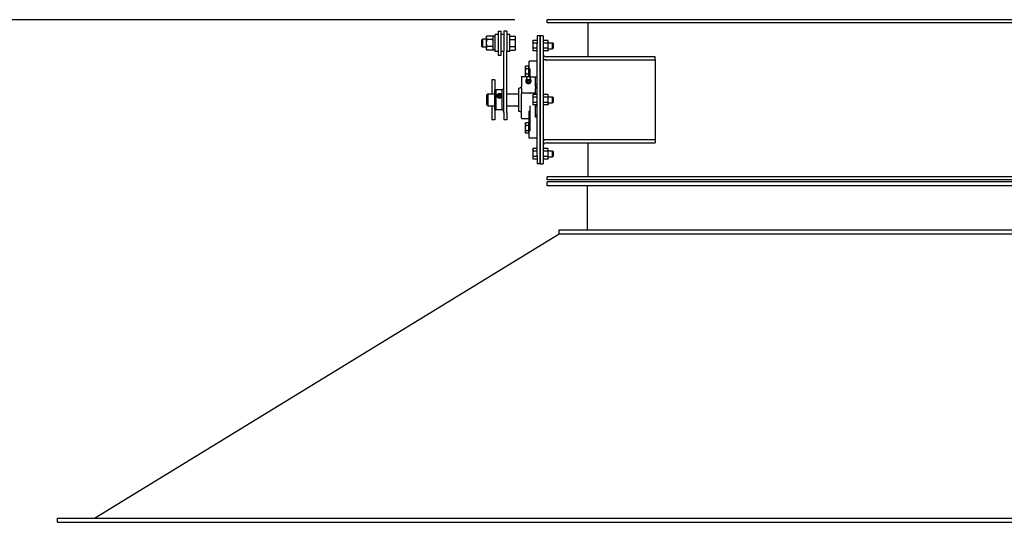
# Model space of a CAD drawing. Header units: inches. Extents: x 5 to 1128, y -85 to 748.
# Tile 295 of 656: x 138 to 199, y 444 to 475. Entities that reach past the tile are written whole.
import ezdxf

# ---------------------------------------------------------------- set-up
doc = ezdxf.new("R2010")
doc.units = ezdxf.units.IN
doc.header["$LTSCALE"] = 32
doc.header["$MEASUREMENT"] = 0
doc.layers.add('Dimension (ANSI)', color=7, linetype='Continuous', lineweight=25)
doc.layers.add('Visible (ANSI)', color=7, linetype='Continuous', lineweight=30)
doc.styles.add('Note Text (ANSI)', font='tahoma.ttf')
doc.dimstyles.new('SB Fraction-16 (ANSI)', dxfattribs={"dimscale": 32, "dimtxt": 0.125, "dimasz": 0.098425, "dimexe": 0.125, "dimexo": 0.0625, "dimgap": 0.031496, "dimtad": 0, "dimtih": 1, "dimtoh": 1, "dimdec": 4, "dimrnd": 1e-08, "dimzin": 0, "dimdsep": 46, "dimlunit": 5, "dimtxsty": 'Note Text (ANSI)', "dimcen": 0.09, "dimdle": 0.393701, "dimclrd": 256, "dimclre": 256, "dimclrt": 256, "dimadec": 0, "dimazin": 3, "dimtfac": 0.96, "dimtofl": 0, "dimtmove": 0, "dimatfit": 3, "dimfxl": 1, "dimfrac": 2, "dimtolj": 1, "dimtzin": 12, "dimlwd": -1, "dimlwe": -1, "dimarcsym": 0})

# ---------------------------------------------------------------- blocks, each defined once
blk = doc.blocks.new('*D16')
at = {"layer": 'Defpoints', "color": 0, "transparency": 16777216}
for p in [(170.807, 474.984), (79.917, 156.272), (130.87, 156.272)]:
    blk.add_point(p, dxfattribs=at)
at = {"layer": 'Dimension (ANSI)', "transparency": 16777216}
for p, q in [((168.807, 474.984), (75.917, 474.984)), ((79.917, 471.834), (79.917, 330.661)), ((79.917, 159.422), (79.917, 323.595)), ((128.87, 156.272), (75.917, 156.272))]:
    blk.add_line(p, q, dxfattribs=at)
for points in [[(79.392, 471.834), (80.442, 471.834), (79.917, 474.984)], [(79.392, 159.422), (80.442, 159.422), (79.917, 156.272)]]:
    blk.add_solid(points, dxfattribs=at)
at = {"layer": 'Dimension (ANSI)', "transparency": 16777216, "insert": (67.714, 329.653), "char_height": 4, "attachment_point": 1, "style": 'Note Text (ANSI)'}
blk.add_mtext('\\A1;318 11/16', dxfattribs=at)

msp = doc.modelspace()

# ---------------------------------------------------------------- linework, layer by layer
at = {"layer": 'Visible (ANSI)'}
for p, q in [((230.30726, 474.98367), (170.80726, 474.98367)), ((170.80726, 474.79617), (170.80726, 474.98367)), ((230.30726, 474.79617), (170.80726, 474.79617)), ((173.36976, 472.67117), (173.36976, 474.79617)), ((167.75526, 474.2692), (167.75526, 472.7692)), ((167.75526, 474.2692), (167.94276, 474.2692)), ((167.94276, 472.7692), (167.94276, 474.2692)), ((168.11976, 474.2692), (168.11976, 473.04456)), ((168.30726, 474.2692), (168.11976, 474.2692)), ((168.30726, 474.2692), (168.30726, 473.04456)), ((166.73426, 473.72201), (166.78003, 473.7692)), ((166.73426, 473.31639), (166.73426, 473.72201)), ((166.78003, 473.7692), (166.78003, 473.2692)), ((167.01526, 473.7692), (166.78003, 473.7692)), ((167.01526, 473.8942), (167.04835, 473.95151)), ((167.01526, 473.8942), (167.01526, 473.84449)), ((167.01526, 473.84449), (167.01526, 473.52027)), ((167.01526, 473.52027), (167.01526, 473.19498)), ((167.41977, 473.95221), (167.04876, 473.95221)), ((167.41977, 473.73677), (167.04876, 473.73677)), ((167.45326, 473.8942), (167.42018, 473.95151)), ((167.45326, 473.0847), (167.45326, 473.9537)), ((167.57826, 473.9537), (167.45326, 473.9537)), ((167.57826, 472.9877), (167.57826, 474.0507)), ((167.75526, 474.0507), (167.57826, 474.0507)), ((168.11976, 474.0507), (167.94276, 474.0507)), ((168.48426, 474.0507), (168.30726, 474.0507)), ((168.48426, 472.9877), (168.48426, 474.0507)), ((168.48426, 473.95221), (168.81477, 473.95221)), ((168.48426, 473.73677), (168.81477, 473.73677)), ((168.84826, 473.8942), (168.81518, 473.95151)), ((168.84826, 473.84449), (168.84826, 473.8942)), ((168.84826, 473.52027), (168.84826, 473.84449)), ((168.84826, 473.19498), (168.84826, 473.52027)), ((169.91426, 473.63967), (169.93936, 473.68314)), ((169.91426, 473.63967), (169.92561, 473.65933)), ((169.91426, 473.63967), (169.91426, 473.60202)), ((169.91426, 473.63967), (169.91426, 473.57654)), ((169.91426, 473.60202), (169.91426, 473.35867)), ((169.91426, 473.57654), (169.91426, 473.31392)), ((170.18226, 473.68314), (169.93936, 473.68314)), ((170.18226, 473.5209), (169.93936, 473.5209)), ((170.36976, 473.98367), (170.18226, 473.98367)), ((170.18226, 473.98367), (170.18226, 473.48367)), ((170.36976, 473.98367), (170.36976, 473.48367)), ((170.36976, 473.48367), (170.36976, 473.98367)), ((170.55726, 473.98367), (170.36976, 473.98367)), ((170.55726, 473.98367), (170.55726, 473.48367)), ((170.55726, 473.64017), (170.58241, 473.68372)), ((170.86112, 473.68372), (170.58241, 473.68372)), ((170.86112, 473.52119), (170.58241, 473.52119)), ((170.88626, 473.64017), (170.86112, 473.68372)), ((170.88626, 473.60246), (170.88626, 473.64017)), ((170.88626, 473.35867), (170.88626, 473.60246)), ((170.88626, 473.54617), (171.1451, 473.54617)), ((171.1451, 473.17117), (171.1451, 473.54617)), ((171.18227, 473.50783), (171.1451, 473.54617)), ((171.18227, 473.50783), (171.18227, 473.20951)), ((166.73426, 473.31639), (166.78003, 473.2692)), ((167.01526, 473.2692), (166.78003, 473.2692)), ((167.01526, 473.19498), (167.01526, 473.1442)), ((167.01526, 473.1442), (167.04835, 473.0869)), ((167.41977, 473.30376), (167.04876, 473.30376)), ((167.41977, 473.08619), (167.04876, 473.08619)), ((167.45326, 473.1442), (167.42018, 473.0869)), ((167.57826, 473.0847), (167.45326, 473.0847)), ((167.75526, 472.9877), (167.57826, 472.9877)), ((168.11976, 472.9877), (167.94276, 472.9877)), ((168.11976, 469.1926), (168.11976, 473.04456)), ((168.30726, 469.1926), (168.30726, 473.04456)), ((168.48426, 472.9877), (168.30726, 472.9877)), ((168.48426, 473.30376), (168.81477, 473.30376)), ((168.48426, 473.08619), (168.81477, 473.08619)), ((168.84826, 473.1442), (168.81518, 473.0869)), ((168.84826, 473.1442), (168.84826, 473.19498)), ((169.91426, 473.35867), (169.91426, 473.11532)), ((169.91426, 473.31392), (169.91426, 473.09605)), ((169.91426, 473.11532), (169.91426, 473.07767)), ((169.91426, 473.09605), (169.91426, 473.07767)), ((169.91426, 473.07767), (169.93936, 473.0342)), ((169.91426, 473.07767), (169.92561, 473.05801)), ((170.18226, 473.19643), (169.93936, 473.19643)), ((170.18226, 473.0342), (169.93936, 473.0342)), ((170.18226, 466.48367), (170.18226, 473.48367)), ((170.36976, 466.48367), (170.36976, 473.48367)), ((170.36976, 473.48367), (170.36976, 466.48367)), ((170.55726, 473.48367), (170.55726, 466.48367)), ((170.55726, 473.07717), (170.58241, 473.03362)), ((170.86112, 473.19615), (170.58241, 473.19615)), ((170.86112, 473.03362), (170.58241, 473.03362)), ((170.88626, 473.07717), (170.86112, 473.03362)), ((170.88626, 473.11488), (170.88626, 473.35867)), ((170.88626, 473.17117), (171.1451, 473.17117)), ((170.88626, 473.07717), (170.88626, 473.11488)), ((171.18227, 473.20951), (171.1451, 473.17117)), ((167.75526, 472.7692), (167.94276, 472.7692)), ((169.68226, 471.94772), (169.68226, 472.38992)), ((170.18226, 472.38992), (169.68226, 472.38992)), ((170.74476, 472.48367), (170.55726, 472.48367)), ((177.55922, 472.67117), (170.74476, 472.67117)), ((170.74476, 472.48367), (177.55922, 472.48367)), ((177.55922, 472.48367), (177.55922, 472.67117)), ((177.55922, 472.48367), (177.55922, 467.48367)), ((169.44788, 472.03054), (169.473, 472.07405)), ((169.44788, 472.03054), (169.44788, 471.99286)), ((169.44788, 471.99286), (169.44788, 471.74929)), ((169.44788, 471.74929), (169.44788, 471.50572)), ((169.65726, 472.07405), (169.473, 472.07405)), ((169.65726, 471.91167), (169.473, 471.91167)), ((169.65726, 472.07405), (169.65726, 471.91167)), ((169.65726, 472.00242), (169.68226, 472.00242)), ((169.65726, 471.91167), (169.65726, 471.58691)), ((169.68226, 471.94772), (169.68226, 471.91363)), ((169.68226, 471.43512), (169.68226, 471.91363)), ((169.68226, 471.91363), (169.73226, 471.91363)), ((169.73226, 471.91363), (169.73226, 471.4167)), ((167.36976, 471.23367), (167.36976, 470.35867)), ((167.55726, 471.23367), (167.36976, 471.23367)), ((167.55726, 471.23367), (167.55726, 470.5936)), ((169.21351, 471.38836), (169.21351, 471.41765)), ((169.57943, 471.41765), (169.21351, 471.41765)), ((169.21351, 471.38836), (169.21351, 470.82268)), ((169.44788, 471.50572), (169.44788, 471.46804)), ((169.44788, 471.46804), (169.473, 471.42453)), ((169.65726, 471.58691), (169.473, 471.58691)), ((169.58919, 471.42453), (169.473, 471.42453)), ((169.51009, 471.05797), (169.51009, 471.12408)), ((169.57151, 471.41016), (169.54213, 471.37786)), ((169.64789, 471.00171), (169.64789, 471.06783)), ((169.65726, 471.58691), (169.65726, 471.43962)), ((169.65726, 471.49617), (169.68226, 471.49617)), ((169.73226, 471.41765), (169.71635, 471.41765)), ((169.72427, 471.41016), (169.75365, 471.37786)), ((169.73226, 471.4167), (170.18226, 471.4167)), ((169.78568, 471.05797), (169.78568, 471.12408)), ((170.08226, 471.41654), (170.08226, 471.38836)), ((170.08226, 471.41654), (170.18226, 471.41654)), ((170.08226, 470.82268), (170.08226, 471.38836)), ((167.55726, 470.5936), (167.61351, 470.60867)), ((167.55726, 469.37374), (167.55726, 470.5936)), ((167.61351, 470.60867), (167.61351, 469.35867)), ((167.99797, 470.60867), (167.61351, 470.60867)), ((167.99797, 470.60867), (168.11976, 470.70554)), ((167.99797, 470.23897), (167.99797, 470.60867)), ((169.05726, 469.24942), (169.05726, 470.71792)), ((169.21351, 470.68126), (169.21351, 470.82268)), ((169.21351, 470.68126), (169.21351, 470.35258)), ((170.18226, 470.92104), (170.08226, 470.92104)), ((170.08226, 470.82268), (170.08226, 470.68126)), ((170.08226, 470.39235), (170.08226, 470.68126)), ((167.05726, 470.29617), (167.11976, 470.35867)), ((167.05726, 469.67117), (167.05726, 470.29617)), ((167.11976, 470.35867), (167.11976, 469.60867)), ((167.11976, 470.35867), (167.55726, 470.35867)), ((167.78439, 470.2675), (167.83851, 470.29602)), ((167.78439, 470.21045), (167.78439, 470.2675)), ((167.83851, 470.26411), (167.78439, 470.23559)), ((167.83851, 470.18193), (167.78439, 470.21045)), ((167.83851, 470.29602), (167.83851, 470.26411)), ((167.83851, 470.29602), (167.89264, 470.2675)), ((167.89264, 470.23559), (167.83851, 470.26411)), ((167.89264, 470.21045), (167.83851, 470.18193)), ((167.89264, 470.2675), (167.89264, 470.21045)), ((167.99797, 469.35867), (167.99797, 470.23897)), ((168.30726, 470.35867), (169.05726, 470.35867)), ((169.21351, 468.84617), (169.21351, 470.35258)), ((169.73226, 470.39174), (169.26351, 470.39174)), ((170.08226, 470.39235), (169.73226, 470.39235)), ((169.73226, 470.39235), (169.73226, 470.35148)), ((169.91426, 470.26467), (169.93936, 470.30814)), ((169.91426, 470.26467), (169.91426, 470.22702)), ((169.91426, 470.22702), (169.91426, 469.98367)), ((169.91426, 469.98367), (169.91426, 469.74032)), ((170.18226, 470.30814), (169.93936, 470.30814)), ((170.18226, 470.1459), (169.93936, 470.1459)), ((170.18226, 469.82143), (169.93936, 469.82143)), ((170.08226, 470.35148), (170.08226, 470.39235)), ((170.08226, 470.35867), (170.18226, 470.35867)), ((170.08226, 470.35148), (170.08226, 470.30814)), ((170.55726, 470.26517), (170.58241, 470.30872)), ((170.86112, 470.30872), (170.58241, 470.30872)), ((170.86112, 470.14619), (170.58241, 470.14619)), ((170.86112, 469.82115), (170.58241, 469.82115)), ((170.88626, 470.26517), (170.86112, 470.30872)), ((170.88626, 470.22746), (170.88626, 470.26517)), ((170.88626, 469.98367), (170.88626, 470.22746)), ((170.88626, 470.17117), (171.1451, 470.17117)), ((170.88626, 469.73988), (170.88626, 469.98367)), ((171.1451, 469.79617), (171.1451, 470.17117)), ((171.18227, 470.13283), (171.1451, 470.17117)), ((171.18227, 469.83451), (171.1451, 469.79617)), ((171.18227, 470.13283), (171.18227, 469.83451)), ((167.05726, 469.67117), (167.11976, 469.60867)), ((167.11976, 469.60867), (167.55726, 469.60867)), ((167.36976, 469.60867), (167.36976, 468.73367)), ((167.55726, 469.37374), (167.55726, 468.73367)), ((167.55726, 469.37374), (167.61351, 469.35867)), ((167.99797, 469.35867), (167.61351, 469.35867)), ((167.99797, 469.35867), (168.11976, 469.2618)), ((168.30726, 469.60867), (169.05726, 469.60867)), ((169.73226, 469.26388), (169.68226, 469.26388)), ((169.68226, 468.05371), (169.68226, 469.26388)), ((169.73226, 469.61586), (169.73226, 468.05371)), ((169.91426, 469.74032), (169.91426, 469.70267)), ((169.91426, 469.70267), (169.93936, 469.6592)), ((170.18226, 469.6592), (169.93936, 469.6592)), ((170.08226, 469.6592), (170.08226, 469.61586)), ((170.08226, 468.8979), (170.08226, 469.61586)), ((170.08226, 469.60867), (170.18226, 469.60867)), ((170.55726, 469.70217), (170.58241, 469.65862)), ((170.86112, 469.65862), (170.58241, 469.65862)), ((170.88626, 469.70217), (170.86112, 469.65862)), ((170.88626, 469.79617), (171.1451, 469.79617)), ((170.88626, 469.70217), (170.88626, 469.73988)), ((167.55726, 468.73367), (167.36976, 468.73367)), ((168.11976, 469.1926), (168.11976, 468.73367)), ((168.30726, 468.73367), (168.11976, 468.73367)), ((168.30726, 469.1926), (168.30726, 468.73367)), ((169.68226, 468.79617), (169.26351, 468.79617)), ((170.18226, 469.0463), (170.08226, 469.0463)), ((170.18226, 468.8979), (170.08226, 468.8979)), ((169.44788, 468.49929), (169.473, 468.5428)), ((169.44788, 468.49929), (169.44788, 468.46161)), ((169.44788, 468.46161), (169.44788, 468.21804)), ((169.44788, 468.21804), (169.44788, 467.97447)), ((169.44788, 467.97447), (169.44788, 467.93679)), ((169.65726, 468.5428), (169.473, 468.5428)), ((169.65726, 468.38042), (169.473, 468.38042)), ((169.65726, 468.05566), (169.473, 468.05566)), ((169.65726, 468.5428), (169.65726, 468.38042)), ((169.65726, 468.47117), (169.68226, 468.47117)), ((169.65726, 468.38042), (169.65726, 468.05566)), ((169.65726, 468.05566), (169.65726, 467.89328)), ((169.73226, 468.05371), (169.68226, 468.05371)), ((169.68226, 468.05371), (169.68226, 468.01962)), ((169.68226, 467.57742), (169.68226, 468.01962)), ((169.44788, 467.93679), (169.473, 467.89328)), ((169.65726, 467.89328), (169.473, 467.89328)), ((169.65726, 467.96492), (169.68226, 467.96492)), ((170.18226, 467.57742), (169.68226, 467.57742)), ((170.74476, 467.48367), (170.55726, 467.48367)), ((177.55922, 467.48367), (170.74476, 467.48367)), ((177.55922, 467.48367), (177.55922, 467.29617)), ((169.91426, 466.88967), (169.93936, 466.93314)), ((169.91426, 466.88967), (169.92135, 466.90196)), ((169.91426, 466.88967), (169.91426, 466.85202)), ((169.91426, 466.88967), (169.91426, 466.8779)), ((169.91426, 466.8779), (169.91426, 466.67359)), ((169.91426, 466.85202), (169.91426, 466.60867)), ((170.18226, 466.93314), (169.93936, 466.93314)), ((170.18226, 466.7709), (169.93936, 466.7709)), ((170.55726, 466.89017), (170.58241, 466.93372)), ((170.86112, 466.93372), (170.58241, 466.93372)), ((170.86112, 466.77119), (170.58241, 466.77119)), ((170.74476, 467.29617), (177.55922, 467.29617)), ((170.88626, 466.89017), (170.86112, 466.93372)), ((170.88626, 466.85246), (170.88626, 466.89017)), ((170.88626, 466.60867), (170.88626, 466.85246)), ((170.88626, 466.79617), (171.1451, 466.79617)), ((171.1451, 466.42117), (171.1451, 466.79617)), ((171.18227, 466.75783), (171.1451, 466.79617)), ((171.18227, 466.75783), (171.18227, 466.45951)), ((173.36976, 465.17117), (173.36976, 467.29617)), ((169.91426, 466.67359), (169.91426, 466.40436)), ((169.91426, 466.60867), (169.91426, 466.36532)), ((169.91426, 466.40436), (169.91426, 466.32767)), ((169.91426, 466.36532), (169.91426, 466.32767)), ((169.91426, 466.32767), (169.93936, 466.2842)), ((169.91426, 466.32767), (169.92135, 466.31538)), ((170.18226, 466.44643), (169.93936, 466.44643)), ((170.18226, 466.2842), (169.93936, 466.2842)), ((170.18226, 466.48367), (170.18226, 465.98367)), ((170.36976, 466.48367), (170.36976, 465.98367)), ((170.36976, 465.98367), (170.36976, 466.48367)), ((170.55726, 466.48367), (170.55726, 465.98367)), ((170.55726, 466.32717), (170.58241, 466.28362)), ((170.86112, 466.44615), (170.58241, 466.44615)), ((170.86112, 466.28362), (170.58241, 466.28362)), ((170.88626, 466.32717), (170.86112, 466.28362)), ((170.88626, 466.36488), (170.88626, 466.60867)), ((170.88626, 466.42117), (171.1451, 466.42117)), ((170.88626, 466.32717), (170.88626, 466.36488)), ((171.18227, 466.45951), (171.1451, 466.42117)), ((170.36976, 465.98367), (170.18226, 465.98367)), ((170.36976, 465.98367), (170.55726, 465.98367)), ((230.30726, 465.17117), (170.80726, 465.17117)), ((170.80726, 464.98367), (170.80726, 465.17117)), ((230.30726, 464.98367), (170.80726, 464.98367)), ((230.30726, 464.85867), (170.80726, 464.85867)), ((170.80726, 464.60867), (170.80726, 464.85867)), ((230.30726, 464.60867), (170.80726, 464.60867)), ((173.30726, 464.60867), (173.30726, 461.85867)), ((171.55726, 461.85867), (229.55726, 461.85867)), ((171.55726, 461.60867), (171.55726, 461.85867)), ((142.59025, 443.85867), (171.55726, 461.60867)), ((171.55726, 461.60867), (229.55726, 461.60867)), ((140.28226, 443.85867), (260.83226, 443.85867)), ((140.28226, 443.60867), (140.28226, 443.85867)), ((140.28226, 443.60867), (260.83226, 443.60867))]:
    msp.add_line(p, q, dxfattribs=at)
for centre, radius, start, end in [((170.74476, 472.85867), 0.1875, 180, 270), ((170.74476, 472.85867), 0.375, 240, 270), ((169.64789, 471.31305), 0.12795, 164.8655136, 234.9564643), ((169.64789, 471.31305), 0.12795, 305.0435357, 15.1344864), ((169.05726, 470.90542), 0.1875, 270, 326.4426902), ((169.05726, 469.06192), 0.1875, 33.5573098, 90), ((169.26351, 468.84617), 0.05, 180, 270), ((170.74476, 467.10867), 0.375, 90, 120), ((170.74476, 467.10867), 0.1875, 90, 180)]:
    msp.add_arc(centre, radius, start, end, dxfattribs=at)
for centre, major_axis, ratio, start_param, end_param in [((169.64789, 471.10552), (-0.15625, 0), 0.70710678, 5.79224464, 9.91571863), ((169.64789, 471.32976), (0.12575, 0), 0.70710678, 2.5699821, 6.85479586), ((169.64789, 471.18904), (-0.1378, 0), 0.70710678, 5.64637727, 6.28318531), ((169.64789, 471.18904), (-0.1378, 0), 0.70710678, 0, 1.04719755), ((169.64789, 471.26068), (-0.10433, 0), 0.70710678, 0.78949219, 2.35210046), ((169.64789, 471.18904), (-0.1378, 0), 0.70710678, 1.04719755, 2.0943951), ((169.64789, 471.18904), (0.1378, 0), 0.70710678, 5.23598776, 6.28318531), ((169.64789, 471.18904), (0.1378, 0), 0.70710678, 0, 0.63680804), ((169.64789, 471.08342), (-0.125, 0), 0.70710678, 0.50126686, 2.6403258), ((167.83851, 470.23611), (-0.15625, 0), 0.91276355, 5.6421252, 6.27312752), ((167.83851, 470.23611), (0.15625, 0), 0.91276355, 0.6410601, 2.50053255), ((167.83851, 470.23611), (-0.15625, 0), 0.91276355, 0.6410601, 2.50053255), ((167.83851, 470.23611), (0.15625, 0), 0.91276355, 0.01005779, 0.6410601)]:
    msp.add_ellipse(centre, major_axis=major_axis, ratio=ratio, start_param=start_param, end_param=end_param, dxfattribs=at)
msp.add_ellipse((167.83851, 470.23897), major_axis=(0.1232, 0), ratio=0.91276355, dxfattribs=at)
for points, weights in [([(167.04876, 473.95221), (167.01526, 473.89449), (167.01526, 473.84449)], [1, 1.0379548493, 1]), ([(167.01526, 473.84449), (167.01526, 473.7945), (167.04876, 473.73677)], [1, 1.0379548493, 1]), ([(167.04876, 473.73677), (167.01526, 473.62075), (167.01526, 473.52027)], [1, 1.0379548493, 1]), ([(167.01526, 473.52027), (167.01526, 473.41979), (167.04876, 473.30376)], [1, 1.0379548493, 1]), ([(167.45326, 473.84449), (167.45326, 473.89449), (167.41977, 473.95221)], [1, 1.0379548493, 1]), ([(167.41977, 473.73677), (167.45326, 473.7945), (167.45326, 473.84449)], [1, 1.0379548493, 1]), ([(167.45326, 473.52027), (167.45326, 473.62075), (167.41977, 473.73677)], [1, 1.0379548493, 1]), ([(167.41977, 473.30376), (167.45326, 473.41979), (167.45326, 473.52027)], [1, 1.0379548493, 1]), ([(168.84826, 473.84449), (168.84826, 473.89449), (168.81477, 473.95221)], [1, 1.0379548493, 1]), ([(168.81477, 473.73677), (168.84826, 473.7945), (168.84826, 473.84449)], [1, 1.0379548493, 1]), ([(168.84826, 473.52027), (168.84826, 473.62075), (168.81477, 473.73677)], [1, 1.0379548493, 1]), ([(168.81477, 473.30376), (168.84826, 473.41979), (168.84826, 473.52027)], [1, 1.0379548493, 1]), ([(169.93936, 473.68314), (169.91426, 473.63967), (169.91426, 473.60202)], [1, 1.0379548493, 1]), ([(169.91426, 473.60202), (169.91426, 473.56438), (169.93936, 473.5209)], [1, 1.0379548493, 1]), ([(169.91426, 473.57778), (169.91426, 473.57716), (169.91426, 473.57654)], [1.00093926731, 1.00047559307, 1]), ([(169.91426, 473.57654), (169.91426, 473.57592), (169.91426, 473.5753)], [1, 1.00047559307, 1.00093926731]), ([(169.93936, 473.5209), (169.91426, 473.43396), (169.91426, 473.35867)], [1, 1.0379548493, 1]), ([(169.92561, 473.65933), (169.92583, 473.65972), (169.92606, 473.6601)], [1.01656991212, 1.01639190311, 1.01620073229]), ([(170.58241, 473.68372), (170.55726, 473.64017), (170.55726, 473.60246)], [1, 1.0379548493, 1]), ([(170.55726, 473.60246), (170.55726, 473.56474), (170.58241, 473.52119)], [1, 1.0379548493, 1]), ([(170.58241, 473.52119), (170.55726, 473.4341), (170.55726, 473.35867)], [1, 1.0379548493, 1]), ([(170.88626, 473.60246), (170.88626, 473.64017), (170.86112, 473.68372)], [1, 1.0379548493, 1]), ([(170.86112, 473.52119), (170.88626, 473.56474), (170.88626, 473.60246)], [1, 1.0379548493, 1]), ([(170.88626, 473.35867), (170.88626, 473.4341), (170.86112, 473.52119)], [1, 1.0379548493, 1]), ([(167.04876, 473.30376), (167.01526, 473.24546), (167.01526, 473.19498)], [1, 1.0379548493, 1]), ([(167.01526, 473.19498), (167.01526, 473.14449), (167.04876, 473.08619)], [1, 1.0379548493, 1]), ([(167.04876, 473.08619), (167.04855, 473.08654), (167.04835, 473.0869)], [1, 1.00022313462, 1.00044364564]), ([(167.45326, 473.19498), (167.45326, 473.24546), (167.41977, 473.30376)], [1, 1.0379548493, 1]), ([(167.41977, 473.08619), (167.45326, 473.14449), (167.45326, 473.19498)], [1, 1.0379548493, 1]), ([(167.42018, 473.0869), (167.41997, 473.08654), (167.41977, 473.08619)], [1.00044364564, 1.00022313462, 1]), ([(168.84826, 473.19498), (168.84826, 473.24546), (168.81477, 473.30376)], [1, 1.0379548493, 1]), ([(168.81477, 473.08619), (168.84826, 473.14449), (168.84826, 473.19498)], [1, 1.0379548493, 1]), ([(168.81518, 473.0869), (168.81497, 473.08654), (168.81477, 473.08619)], [1.00044364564, 1.00022313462, 1]), ([(169.91426, 473.35867), (169.91426, 473.28338), (169.93936, 473.19643)], [1, 1.0379548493, 1]), ([(169.91426, 473.31585), (169.91426, 473.31488), (169.91426, 473.31392)], [1.00093926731, 1.00047559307, 1]), ([(169.91426, 473.31392), (169.91426, 473.31295), (169.91426, 473.31198)], [1, 1.00047559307, 1.00093926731]), ([(169.93936, 473.19643), (169.91426, 473.15296), (169.91426, 473.11532)], [1, 1.0379548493, 1]), ([(169.91426, 473.11532), (169.91426, 473.07767), (169.93936, 473.0342)], [1, 1.0379548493, 1]), ([(169.91426, 473.09674), (169.91426, 473.09639), (169.91426, 473.09605)], [1.00093926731, 1.00047559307, 1]), ([(169.91426, 473.09605), (169.91426, 473.0957), (169.91426, 473.09535)], [1, 1.00047559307, 1.00093926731]), ([(169.92517, 473.05878), (169.92561, 473.05801), (169.92606, 473.05724)], [1.01691288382, 1.01658314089, 1.01620073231]), ([(170.55726, 473.35867), (170.55726, 473.28324), (170.58241, 473.19615)], [1, 1.0379548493, 1]), ([(170.58241, 473.19615), (170.55726, 473.1526), (170.55726, 473.11488)], [1, 1.0379548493, 1]), ([(170.55726, 473.11488), (170.55726, 473.07717), (170.58241, 473.03362)], [1, 1.0379548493, 1]), ([(170.86112, 473.19615), (170.88626, 473.28324), (170.88626, 473.35867)], [1, 1.0379548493, 1]), ([(170.88626, 473.11488), (170.88626, 473.1526), (170.86112, 473.19615)], [1, 1.0379548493, 1]), ([(170.86112, 473.03362), (170.88626, 473.07717), (170.88626, 473.11488)], [1, 1.0379548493, 1]), ([(169.473, 472.07405), (169.44788, 472.03054), (169.44788, 471.99286)], [1, 1.0379548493, 1]), ([(169.44788, 471.99286), (169.44788, 471.95518), (169.473, 471.91167)], [1, 1.0379548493, 1]), ([(169.473, 471.91167), (169.44788, 471.82466), (169.44788, 471.74929)], [1, 1.0379548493, 1]), ([(169.44788, 471.74929), (169.44788, 471.67393), (169.473, 471.58691)], [1, 1.0379548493, 1]), ([(169.473, 471.58691), (169.44788, 471.54341), (169.44788, 471.50572)], [1, 1.0379548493, 1]), ([(169.44788, 471.50572), (169.44788, 471.46804), (169.473, 471.42453)], [1, 1.0379548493, 1]), ([(169.51009, 471.23659), (169.52328, 471.24508), (169.53544, 471.25201)], [1, 1.0132325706, 1.01723833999]), ([(169.51009, 471.18904), (169.51009, 471.21515), (169.51009, 471.23659)], [1, 1.0379548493, 1]), ([(169.51009, 471.12408), (169.51009, 471.16293), (169.51009, 471.18904)], [1, 1.0379548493, 1]), ([(169.57899, 471.10466), (169.54701, 471.11771), (169.51009, 471.12408)], [1, 1.0379548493, 1]), ([(169.51009, 471.05797), (169.54701, 471.03419), (169.57899, 471.02114)], [1, 1.0379548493, 1]), ([(169.64789, 471.06783), (169.61097, 471.0916), (169.57899, 471.10466)], [1, 1.0379548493, 1]), ([(169.71679, 471.10466), (169.68481, 471.0916), (169.64789, 471.06783)], [1, 1.0379548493, 1]), ([(169.78568, 471.12408), (169.74876, 471.11771), (169.71679, 471.10466)], [1, 1.0379548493, 1]), ([(169.71679, 471.02114), (169.74876, 471.03419), (169.78568, 471.05797)], [1, 1.0379548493, 1]), ([(169.76034, 471.25201), (169.7725, 471.24508), (169.78568, 471.23659)], [1.01723833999, 1.0132325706, 1]), ([(169.78568, 471.23659), (169.78568, 471.21515), (169.78568, 471.18904)], [1, 1.0379548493, 1]), ([(169.78568, 471.18904), (169.78568, 471.16293), (169.78568, 471.12408)], [1, 1.0379548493, 1]), ([(169.57899, 471.02114), (169.61097, 471.00809), (169.64789, 471.00171)], [1, 1.0379548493, 1]), ([(169.64789, 471.00171), (169.68481, 471.00809), (169.71679, 471.02114)], [1, 1.0379548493, 1]), ([(169.93936, 470.30814), (169.91426, 470.26467), (169.91426, 470.22702)], [1, 1.0379548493, 1]), ([(169.91426, 470.22702), (169.91426, 470.18938), (169.93936, 470.1459)], [1, 1.0379548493, 1]), ([(169.93936, 470.1459), (169.91426, 470.05896), (169.91426, 469.98367)], [1, 1.0379548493, 1]), ([(169.91426, 469.98367), (169.91426, 469.90838), (169.93936, 469.82143)], [1, 1.0379548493, 1]), ([(169.93936, 469.82143), (169.91426, 469.77796), (169.91426, 469.74032)], [1, 1.0379548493, 1]), ([(170.58241, 470.30872), (170.55726, 470.26517), (170.55726, 470.22746)], [1, 1.0379548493, 1]), ([(170.55726, 470.22746), (170.55726, 470.18974), (170.58241, 470.14619)], [1, 1.0379548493, 1]), ([(170.58241, 470.14619), (170.55726, 470.0591), (170.55726, 469.98367)], [1, 1.0379548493, 1]), ([(170.55726, 469.98367), (170.55726, 469.90824), (170.58241, 469.82115)], [1, 1.0379548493, 1]), ([(170.58241, 469.82115), (170.55726, 469.7776), (170.55726, 469.73988)], [1, 1.0379548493, 1]), ([(170.88626, 470.22746), (170.88626, 470.26517), (170.86112, 470.30872)], [1, 1.0379548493, 1]), ([(170.86112, 470.14619), (170.88626, 470.18974), (170.88626, 470.22746)], [1, 1.0379548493, 1]), ([(170.88626, 469.98367), (170.88626, 470.0591), (170.86112, 470.14619)], [1, 1.0379548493, 1]), ([(170.86112, 469.82115), (170.88626, 469.90824), (170.88626, 469.98367)], [1, 1.0379548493, 1]), ([(170.88626, 469.73988), (170.88626, 469.7776), (170.86112, 469.82115)], [1, 1.0379548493, 1]), ([(169.91426, 469.74032), (169.91426, 469.70267), (169.93936, 469.6592)], [1, 1.0379548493, 1]), ([(170.55726, 469.73988), (170.55726, 469.70217), (170.58241, 469.65862)], [1, 1.0379548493, 1]), ([(170.86112, 469.65862), (170.88626, 469.70217), (170.88626, 469.73988)], [1, 1.0379548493, 1]), ([(169.473, 468.5428), (169.44788, 468.49929), (169.44788, 468.46161)], [1, 1.0379548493, 1]), ([(169.44788, 468.46161), (169.44788, 468.42393), (169.473, 468.38042)], [1, 1.0379548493, 1]), ([(169.473, 468.38042), (169.44788, 468.29341), (169.44788, 468.21804)], [1, 1.0379548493, 1]), ([(169.44788, 468.21804), (169.44788, 468.14268), (169.473, 468.05566)], [1, 1.0379548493, 1]), ([(169.473, 468.05566), (169.44788, 468.01216), (169.44788, 467.97447)], [1, 1.0379548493, 1]), ([(169.44788, 467.97447), (169.44788, 467.93679), (169.473, 467.89328)], [1, 1.0379548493, 1]), ([(169.93936, 466.93314), (169.91426, 466.88967), (169.91426, 466.85202)], [1, 1.0379548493, 1]), ([(169.91426, 466.87846), (169.91426, 466.87818), (169.91426, 466.8779)], [1.00093926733, 1.00047559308, 1]), ([(169.91426, 466.8779), (169.91426, 466.87762), (169.91426, 466.87734)], [1, 1.00047559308, 1.00093926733]), ([(169.91426, 466.85202), (169.91426, 466.81438), (169.93936, 466.7709)], [1, 1.0379548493, 1]), ([(169.93936, 466.7709), (169.91426, 466.68396), (169.91426, 466.60867)], [1, 1.0379548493, 1]), ([(169.9217, 466.90255), (169.92135, 466.90195), (169.92101, 466.90136)], [1.01879022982, 1.01888851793, 1.0189351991]), ([(170.58241, 466.93372), (170.55726, 466.89017), (170.55726, 466.85246)], [1, 1.0379548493, 1]), ([(170.55726, 466.85246), (170.55726, 466.81474), (170.58241, 466.77119)], [1, 1.0379548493, 1]), ([(170.58241, 466.77119), (170.55726, 466.6841), (170.55726, 466.60867)], [1, 1.0379548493, 1]), ([(170.88626, 466.85246), (170.88626, 466.89017), (170.86112, 466.93372)], [1, 1.0379548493, 1]), ([(170.86112, 466.77119), (170.88626, 466.81474), (170.88626, 466.85246)], [1, 1.0379548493, 1]), ([(170.88626, 466.60867), (170.88626, 466.6841), (170.86112, 466.77119)], [1, 1.0379548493, 1]), ([(169.91426, 466.67549), (169.91426, 466.67454), (169.91426, 466.67359)], [1.00093926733, 1.00047559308, 1]), ([(169.91426, 466.67359), (169.91426, 466.67263), (169.91426, 466.67168)], [1, 1.00047559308, 1.00093926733]), ([(169.91426, 466.60867), (169.91426, 466.53338), (169.93936, 466.44643)], [1, 1.0379548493, 1]), ([(169.93936, 466.44643), (169.91426, 466.40296), (169.91426, 466.36532)], [1, 1.0379548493, 1]), ([(169.91426, 466.4057), (169.91426, 466.40503), (169.91426, 466.40436)], [1.00093926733, 1.00047559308, 1]), ([(169.91426, 466.40436), (169.91426, 466.40369), (169.91426, 466.40301)], [1, 1.00047559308, 1.00093926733]), ([(169.91426, 466.36532), (169.91426, 466.32767), (169.93936, 466.2842)], [1, 1.0379548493, 1]), ([(169.9217, 466.31478), (169.92153, 466.31508), (169.92135, 466.31538)], [1.01879022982, 1.01883937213, 1.01887561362]), ([(170.55726, 466.60867), (170.55726, 466.53324), (170.58241, 466.44615)], [1, 1.0379548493, 1]), ([(170.58241, 466.44615), (170.55726, 466.4026), (170.55726, 466.36488)], [1, 1.0379548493, 1]), ([(170.55726, 466.36488), (170.55726, 466.32717), (170.58241, 466.28362)], [1, 1.0379548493, 1]), ([(170.86112, 466.44615), (170.88626, 466.53324), (170.88626, 466.60867)], [1, 1.0379548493, 1]), ([(170.88626, 466.36488), (170.88626, 466.4026), (170.86112, 466.44615)], [1, 1.0379548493, 1]), ([(170.86112, 466.28362), (170.88626, 466.32717), (170.88626, 466.36488)], [1, 1.0379548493, 1])]:
    msp.add_rational_spline(points, weights, degree=2, dxfattribs=at)
for points, knots in [([(169.53773, 471.24795), (169.53762, 471.24777), (169.53752, 471.24761), (169.53702, 471.24684), (169.53679, 471.24655), (169.53679, 471.24655)], [4.596977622, 4.596977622, 4.596977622, 4.596977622, 4.618130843, 4.618130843, 4.708074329, 4.708074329, 4.708074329, 4.708074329]), ([(169.57151, 471.41016), (169.57697, 471.41617), (169.5837, 471.42144), (169.59912, 471.43024), (169.60788, 471.43373), (169.62644, 471.43852), (169.63625, 471.43982), (169.65594, 471.44009), (169.66581, 471.43908), (169.68465, 471.43481), (169.69361, 471.43156), (169.70971, 471.42308), (169.71686, 471.41785), (169.72324, 471.41127), (169.72376, 471.41072), (169.72427, 471.41016)], [4.76040076, 4.76040076, 4.76040076, 4.76040076, 5.08070478, 5.08070478, 5.40939886, 5.40939886, 5.73958342, 5.73958342, 6.06969198, 6.06969198, 6.39988392, 6.39988392, 6.72898369, 6.72898369, 6.75877231, 6.75877231, 6.75877231, 6.75877231]), ([(169.75899, 471.24655), (169.75899, 471.24655), (169.75875, 471.24684), (169.75826, 471.24761), (169.75815, 471.24777), (169.75804, 471.24795)], [0.527913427, 0.527913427, 0.527913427, 0.527913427, 0.617856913, 0.617856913, 0.639010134, 0.639010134, 0.639010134, 0.639010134]), ([(167.68226, 470.23897), (167.68226, 470.25696), (167.68622, 470.27568), (167.69919, 470.30296), (167.70569, 470.31274), (167.71328, 470.3214)], [1.802233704, 1.802233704, 1.802233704, 1.802233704, 1.952409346, 1.952409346, 2.046093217, 2.046093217, 2.046093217, 2.046093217]), ([(167.71328, 470.15081), (167.70569, 470.16073), (167.69919, 470.17169), (167.68622, 470.20143), (167.68226, 470.22099), (167.68226, 470.23897)], [1.558374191, 1.558374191, 1.558374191, 1.558374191, 1.652058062, 1.652058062, 1.802233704, 1.802233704, 1.802233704, 1.802233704]), ([(167.96374, 470.15081), (167.95916, 470.14483), (167.9542, 470.13924), (167.93517, 470.12047), (167.91766, 470.10842), (167.87919, 470.09229), (167.85822, 470.08825), (167.8188, 470.08825), (167.79784, 470.09229), (167.75937, 470.10842), (167.74185, 470.12047), (167.72283, 470.13924), (167.71786, 470.14483), (167.71328, 470.15081)], [0.844604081, 0.844604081, 0.844604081, 0.844604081, 0.901095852, 0.901095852, 1.051292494, 1.051292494, 1.201489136, 1.201489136, 1.351685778, 1.351685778, 1.50188242, 1.50188242, 1.558374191, 1.558374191, 1.558374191, 1.558374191]), ([(167.96374, 470.3214), (167.97133, 470.31274), (167.97784, 470.30296), (167.99081, 470.27568), (167.99476, 470.25696), (167.99476, 470.23897)], [2.759863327, 2.759863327, 2.759863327, 2.759863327, 2.853547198, 2.853547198, 3.00372284, 3.00372284, 3.00372284, 3.00372284]), ([(167.99476, 470.23897), (167.99476, 470.22099), (167.99081, 470.20143), (167.97784, 470.17169), (167.97133, 470.16073), (167.96374, 470.15081)], [0.600744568, 0.600744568, 0.600744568, 0.600744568, 0.75092021, 0.75092021, 0.844604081, 0.844604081, 0.844604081, 0.844604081]), ([(169.26351, 470.39174), (169.25754, 470.39174), (169.25053, 470.39069), (169.2393, 470.38721), (169.23318, 470.3841), (169.22429, 470.37742), (169.22006, 470.37259), (169.21505, 470.36351), (169.21351, 470.35759), (169.21351, 470.35258)], [0, 0, 0, 0, 0.045517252, 0.045517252, 0.093393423, 0.093393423, 0.144401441, 0.144401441, 0.198415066, 0.198415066, 0.198415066, 0.198415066])]:
    msp.add_open_spline(points, degree=3, knots=knots, dxfattribs=at)

# ---------------------------------------------------------------- dimensions: what is measured, and where the dimension line sits
at = {"layer": 'Dimension (ANSI)'}
dim = msp.add_linear_dim(base=(79.91701, 156.27197), p1=(170.80726, 474.98367), p2=(130.86976, 156.27197), angle=270, dimstyle='SB Fraction-16 (ANSI)', override={"dimgap": 0.031496, "dimdec": 4, "dimtol": 0, "dimlim": 0, "dimtp": 0, "dimtm": 0, "dimtdec": 2, "dimatfit": 1}, dxfattribs=at)
dim.commit()
dim.dimension.update_dxf_attribs({"geometry": '*D16', "text_midpoint": (79.91701, 327.12782), "dimtype": 160})

doc.saveas('drawing.dxf')
